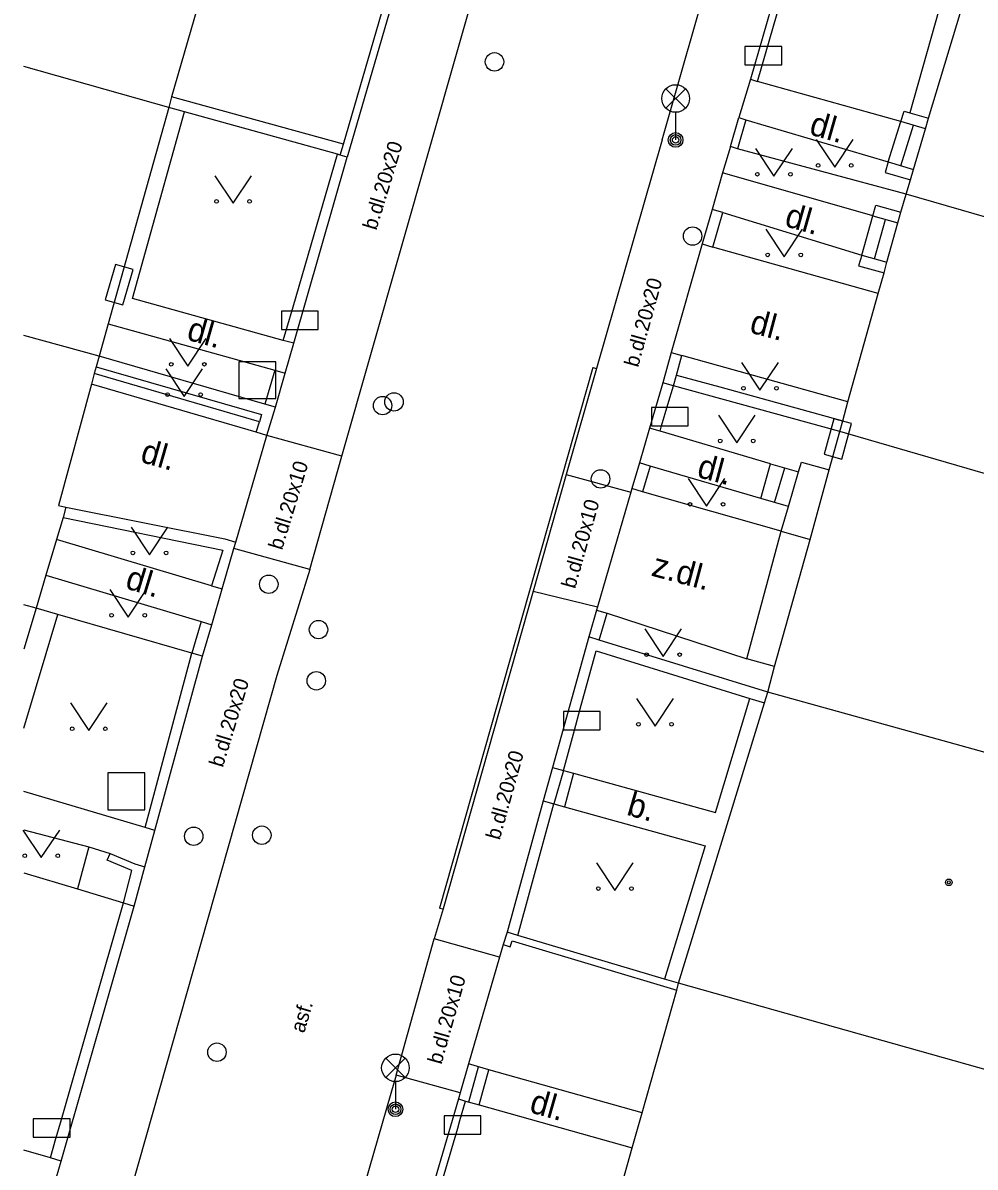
# Model space of a CAD drawing. Extents: x -595546 to -593986, y -1160845 to -1159202.
# Drawn here: x -595539.61 to -595513.74, y -1159281.22 to -1159250.16 of the extents above; entities that cross this region are included whole.
import ezdxf

# ---------------------------------------------------------------- set-up
doc = ezdxf.new("R2010")
doc.units = 0
for name, color, linetype in [('Level 24', 7, 'Continuous'), ('Level 26', 7, 'Continuous'), ('Level 28', 7, 'Continuous'), ('Level 31', 7, 'Continuous'), ('Level 33', 7, 'Continuous'), ('Level 36', 7, 'Continuous'), ('Level 39', 7, 'Continuous'), ('TM - budovy zdene_ betonove - VP', 7, 'Continuous'), ('TM - chodniky - VP', 7, 'Continuous'), ('TM - komunikace - VP', 7, 'Continuous'), ('TM - plot drateny_ kovovy - VP', 7, 'Continuous'), ('TM - plot zdeny_ ohradni zed - VP', 7, 'Continuous'), ('TM - podezdivka plotu - VP', 7, 'Continuous'), ('TM - pomocna konstrukcni linie', 7, 'Continuous'), ('TM - popis povrchu', 7, 'Continuous'), ('TM - rozhrani mezi zpev. plochami mezi sebou - VP', 7, 'Continuous'), ('TM - rozhrani ploch obecne - VP', 7, 'Continuous'), ('TM - schody - VP', 7, 'Continuous'), ('TM - vjezd na pozemek', 7, 'Continuous'), ('TM - zed operna - VP', 7, 'Continuous')]:
    doc.layers.add(name, color=color, linetype=linetype)

msp = doc.modelspace()

# ---------------------------------------------------------------- linework, layer by layer
at = {"layer": 'Level 24'}
for points in [[(-595519.998, -1159251.299), (-595518.998, -1159251.299), (-595518.998, -1159250.799), (-595519.998, -1159250.799)], [(-595536.899, -1159257.817), (-595536.617, -1159256.858), (-595537.097, -1159256.717), (-595537.379, -1159257.676)], [(-595532.588, -1159258.489), (-595531.588, -1159258.489), (-595531.588, -1159257.989), (-595532.588, -1159257.989)], [(-595522.538, -1159261.099), (-595521.538, -1159261.099), (-595521.538, -1159260.599), (-595522.538, -1159260.599)], [(-595517.581, -1159260.905), (-595517.844, -1159261.87), (-595517.362, -1159262.001), (-595517.099, -1159261.036)], [(-595524.928, -1159269.349), (-595523.928, -1159269.349), (-595523.928, -1159268.849), (-595524.928, -1159268.849)], [(-595539.328, -1159280.409), (-595538.328, -1159280.409), (-595538.328, -1159279.909), (-595539.328, -1159279.909)], [(-595528.168, -1159280.329), (-595527.168, -1159280.329), (-595527.168, -1159279.829), (-595528.168, -1159279.829)]]:
    msp.add_lwpolyline(points, close=True, dxfattribs=at)
at = {"layer": 'Level 26'}
for points in [[(-595533.74, -1159260.36), (-595532.74, -1159260.36), (-595532.74, -1159259.36), (-595533.74, -1159259.36)], [(-595537.3, -1159271.52), (-595536.3, -1159271.52), (-595536.3, -1159270.52), (-595537.3, -1159270.52)]]:
    msp.add_lwpolyline(points, close=True, dxfattribs=at)
at = {"layer": 'Level 28'}
for centre in [(-595526.8, -1159251.22), (-595529.84, -1159260.55), (-595529.53, -1159260.45), (-595523.92, -1159262.54), (-595531.58, -1159266.63), (-595531.64, -1159268.02), (-595533.12, -1159272.21), (-595534.34, -1159278.1)]:
    msp.add_circle(centre, 0.25, dxfattribs=at)
at = {"layer": 'Level 31'}
for centre in [(-595521.42, -1159255.95), (-595532.93, -1159265.4), (-595534.97, -1159272.24)]:
    msp.add_circle(centre, 0.25, dxfattribs=at)
at = {"layer": 'Level 33'}
for p, q in [((-595522.145, -1159252.48), (-595521.615, -1159251.95)), ((-595522.145, -1159251.95), (-595521.615, -1159252.48)), ((-595521.88, -1159252.59), (-595521.88, -1159253.34)), ((-595529.755, -1159278.79), (-595529.225, -1159278.26)), ((-595529.755, -1159278.26), (-595529.225, -1159278.79)), ((-595529.49, -1159278.9), (-595529.49, -1159279.65))]:
    msp.add_line(p, q, dxfattribs=at)
for centre, radius in [((-595521.88, -1159252.215), 0.375), ((-595521.88, -1159253.34), 0.2), ((-595521.88, -1159253.34), 0.145), ((-595521.88, -1159253.34), 0.0876), ((-595529.49, -1159278.525), 0.375), ((-595529.49, -1159279.65), 0.2), ((-595529.49, -1159279.65), 0.145), ((-595529.49, -1159279.65), 0.0876)]:
    msp.add_circle(centre, radius, dxfattribs=at)
at = {"layer": 'Level 36'}
for points in [[(-595518.06, -1159253.33), (-595517.56, -1159254.08), (-595517.06, -1159253.33)], [(-595519.71, -1159253.57), (-595519.21, -1159254.32), (-595518.71, -1159253.57)], [(-595534.4, -1159254.31), (-595533.9, -1159255.06), (-595533.4, -1159254.31)], [(-595519.43, -1159255.76), (-595518.93, -1159256.51), (-595518.43, -1159255.76)], [(-595535.63, -1159258.73), (-595535.13, -1159259.48), (-595534.63, -1159258.73)], [(-595520.09, -1159259.38), (-595519.59, -1159260.13), (-595519.09, -1159259.38)], [(-595535.73, -1159259.55), (-595535.23, -1159260.3), (-595534.73, -1159259.55)], [(-595520.72, -1159260.81), (-595520.22, -1159261.56), (-595519.72, -1159260.81)], [(-595521.54, -1159262.53), (-595521.04, -1159263.28), (-595520.54, -1159262.53)], [(-595536.67, -1159263.85), (-595536.17, -1159264.6), (-595535.67, -1159263.85)], [(-595537.25, -1159265.54), (-595536.75, -1159266.29), (-595536.25, -1159265.54)], [(-595522.72, -1159266.61), (-595522.22, -1159267.36), (-595521.72, -1159266.61)], [(-595538.32, -1159268.62), (-595537.82, -1159269.37), (-595537.32, -1159268.62)], [(-595522.94, -1159268.5), (-595522.44, -1159269.25), (-595521.94, -1159268.5)], [(-595539.61, -1159272.07), (-595539.11, -1159272.82), (-595538.61, -1159272.07)], [(-595524.03, -1159272.96), (-595523.53, -1159273.71), (-595523.03, -1159272.96)]]:
    msp.add_lwpolyline(points, dxfattribs=at)
for centre in [(-595518.01, -1159254.03), (-595517.111, -1159254.03), (-595519.66, -1159254.27), (-595518.761, -1159254.27), (-595534.35, -1159255.01), (-595533.451, -1159255.01), (-595519.38, -1159256.46), (-595518.481, -1159256.46), (-595535.58, -1159259.43), (-595534.681, -1159259.43), (-595520.04, -1159260.08), (-595519.141, -1159260.08), (-595535.68, -1159260.25), (-595534.781, -1159260.25), (-595520.67, -1159261.51), (-595519.771, -1159261.51), (-595521.49, -1159263.23), (-595520.591, -1159263.23), (-595536.62, -1159264.55), (-595535.721, -1159264.55), (-595537.2, -1159266.24), (-595536.301, -1159266.24), (-595522.67, -1159267.31), (-595521.771, -1159267.31), (-595538.27, -1159269.32), (-595537.371, -1159269.32), (-595522.89, -1159269.2), (-595521.991, -1159269.2), (-595539.56, -1159272.77), (-595538.661, -1159272.77), (-595523.98, -1159273.66), (-595523.081, -1159273.66)]:
    msp.add_circle(centre, 0.05, dxfattribs=at)
at = {"layer": 'Level 39'}
for radius in [0.09, 0.0398]:
    msp.add_circle((-595514.46, -1159273.49), radius, dxfattribs=at)
at = {"layer": 'TM - budovy zdene_ betonove - VP'}
for points in [[(-595533.75, -1159245.89), (-595535.57, -1159252.17)], [(-595515.01, -1159252.75), (-595513.8, -1159248.73)], [(-595535.65, -1159252.46), (-595539.58, -1159251.345)], [(-595535.57, -1159252.17), (-595535.65, -1159252.46)], [(-595535.65, -1159252.46), (-595537.29, -1159258.33)], [(-595515.09, -1159253.04), (-595515.01, -1159252.75)], [(-595515.42, -1159254.14), (-595515.09, -1159253.04)], [(-595515.5, -1159254.42), (-595515.42, -1159254.14)], [(-595515.62, -1159254.81), (-595515.5, -1159254.42)], [(-595515.76, -1159255.3), (-595515.62, -1159254.81)], [(-595503.66, -1159258.27), (-595515.62, -1159254.81)], [(-595515.84, -1159255.59), (-595515.76, -1159255.3)], [(-595516.14, -1159256.66), (-595515.84, -1159255.59)], [(-595516.22, -1159256.95), (-595516.14, -1159256.66)], [(-595516.38, -1159257.51), (-595516.22, -1159256.95)], [(-595517.2, -1159260.45), (-595516.38, -1159257.51)], [(-595537.29, -1159258.33), (-595537.54, -1159259.21)], [(-595537.54, -1159259.21), (-595539.58, -1159258.649)], [(-595537.54, -1159259.21), (-595537.62, -1159259.5)], [(-595537.67, -1159259.68), (-595537.75, -1159259.97)], [(-595537.62, -1159259.5), (-595537.67, -1159259.68)], [(-595537.75, -1159259.97), (-595538.64, -1159263.26)], [(-595517.34, -1159260.96), (-595517.2, -1159260.45)], [(-595517.42, -1159261.25), (-595517.34, -1159260.96)], [(-595517.71, -1159262.29), (-595517.42, -1159261.25)], [(-595505.55, -1159264.7), (-595517.42, -1159261.25)], [(-595518.23, -1159264.18), (-595517.71, -1159262.29)], [(-595538.64, -1159263.26), (-595538.44, -1159263.31)], [(-595538.44, -1159263.31), (-595538.52, -1159263.59)], [(-595538.52, -1159263.59), (-595538.7, -1159264.18)], [(-595538.7, -1159264.18), (-595538.99, -1159265.15)], [(-595519.19, -1159267.63), (-595518.23, -1159264.18)], [(-595538.99, -1159265.15), (-595539.25, -1159266.05)], [(-595539.25, -1159266.05), (-595539.58, -1159265.958)], [(-595539.25, -1159266.05), (-595539.58, -1159267.162)], [(-595519.38, -1159268.33), (-595519.19, -1159267.63)], [(-595519.47, -1159268.62), (-595519.38, -1159268.33)], [(-595507.57, -1159271.6), (-595519.38, -1159268.33)], [(-595521.8, -1159276.23), (-595519.47, -1159268.62)], [(-595522.79, -1159279.75), (-595521.85, -1159276.42)], [(-595521.85, -1159276.42), (-595521.8, -1159276.23)], [(-595509.4, -1159279.72), (-595521.8, -1159276.23)], [(-595523.06, -1159280.7), (-595522.79, -1159279.75)], [(-595524.07, -1159284.28), (-595523.06, -1159280.7)]]:
    msp.add_lwpolyline(points, dxfattribs=at)
at = {"layer": 'TM - chodniky - VP'}
for points in [[(-595515.62, -1159254.81), (-595520.2, -1159253.58)], [(-595516.38, -1159257.51), (-595520.87, -1159256.25)], [(-595517.2, -1159260.45), (-595521.71, -1159259.19)], [(-595523.07, -1159262.8), (-595523.1, -1159262.9)], [(-595523.1, -1159262.9), (-595524, -1159266.01)], [(-595524, -1159266.01), (-595524.03, -1159266.1)], [(-595539.58, -1159272.064), (-595537.82, -1159272.53)], [(-595537.82, -1159272.53), (-595538.13, -1159273.67)], [(-595526.56, -1159275.18), (-595526.66, -1159275.52)], [(-595526.66, -1159275.52), (-595527.51, -1159278.42)], [(-595526.95, -1159278.58), (-595527.51, -1159278.42)], [(-595522.79, -1159279.75), (-595526.95, -1159278.58)], [(-595527.78, -1159279.37), (-595528.8, -1159282.86)], [(-595527.78, -1159279.37), (-595527.59, -1159279.43)], [(-595527.59, -1159279.43), (-595527.22, -1159279.53)], [(-595527.22, -1159279.53), (-595523.06, -1159280.7)]]:
    msp.add_lwpolyline(points, dxfattribs=at)
at = {"layer": 'TM - komunikace - VP'}
for points in [[(-595522.25, -1159253.34), (-595516.54, -1159233.4), (-595516.49, -1159233.21)], [(-595530.95, -1159261.92), (-595526.18, -1159245.23)], [(-595522.25, -1159253.34), (-595524.03, -1159259.54)], [(-595524.03, -1159259.54), (-595524.85, -1159262.42)], [(-595531.82, -1159265), (-595530.95, -1159261.92)], [(-595524.85, -1159262.42), (-595525.75, -1159265.59)], [(-595531.82, -1159265), (-595532.71, -1159267.88), (-595538.53, -1159288.38)], [(-595525.75, -1159265.59), (-595528.19, -1159274.21)], [(-595528.19, -1159274.21), (-595528.44, -1159275.02)], [(-595529.47, -1159278.72), (-595528.44, -1159275.02)], [(-595529.47, -1159278.72), (-595529.62, -1159279.22), (-595531.83, -1159286.89)]]:
    msp.add_lwpolyline(points, dxfattribs=at)
at = {"layer": 'TM - plot drateny_ kovovy - VP'}
for points in [[(-595530.9, -1159253.45), (-595529.11, -1159247.28)], [(-595519.66, -1159251.75), (-595518.37, -1159247.3), (-595513.77, -1159248.64)], [(-595530.9, -1159253.45), (-595535.57, -1159252.17)], [(-595519.97, -1159252.79), (-595520.2, -1159253.58)], [(-595530.99, -1159253.75), (-595530.9, -1159253.45)], [(-595520.39, -1159253.52), (-595520.61, -1159254.23)], [(-595522.3, -1159261.24), (-595522.26, -1159261.1), (-595522.09, -1159260.52), (-595521.94, -1159260.01)], [(-595522.57, -1159262.19), (-595522.78, -1159262.89)], [(-595523.96, -1159266.92), (-595523.74, -1159266.18)], [(-595524.93, -1159270.45), (-595524.63, -1159269.36), (-595524.47, -1159268.78), (-595524.04, -1159267.21), (-595519.86, -1159268.5)], [(-595526.17, -1159274.93), (-595525.19, -1159271.36)]]:
    msp.add_lwpolyline(points, dxfattribs=at)
at = {"layer": 'TM - plot zdeny_ ohradni zed - VP'}
for points in [[(-595520.87, -1159256.25), (-595520.6, -1159255.31)], [(-595521.86, -1159259.72), (-595521.71, -1159259.19)], [(-595521.94, -1159260.01), (-595521.86, -1159259.72)]]:
    msp.add_lwpolyline(points, dxfattribs=at)
at = {"layer": 'TM - podezdivka plotu - VP'}
for points in [[(-595518.51, -1159247.05), (-595519.85, -1159251.69)], [(-595528.92, -1159247.34), (-595530.8, -1159253.81)], [(-595519.85, -1159251.69), (-595519.66, -1159251.75)], [(-595535.22, -1159252.58), (-595535.65, -1159252.46)], [(-595531.06, -1159253.73), (-595535.22, -1159252.58)], [(-595520.39, -1159253.52), (-595520.16, -1159252.73)], [(-595520.16, -1159252.73), (-595519.97, -1159252.79)], [(-595520.2, -1159253.58), (-595520.39, -1159253.52)], [(-595530.99, -1159253.75), (-595531.06, -1159253.73)], [(-595530.8, -1159253.81), (-595530.99, -1159253.75)], [(-595520.89, -1159255.23), (-595521.16, -1159256.16)], [(-595520.6, -1159255.31), (-595520.89, -1159255.23)], [(-595521.16, -1159256.16), (-595520.87, -1159256.25)], [(-595522, -1159259.11), (-595522.23, -1159259.93)], [(-595522, -1159259.11), (-595521.71, -1159259.19)], [(-595522.23, -1159259.93), (-595522.59, -1159261.16)], [(-595521.94, -1159260.01), (-595522.23, -1159259.93)], [(-595522.3, -1159261.24), (-595522.59, -1159261.16)], [(-595522.86, -1159262.1), (-595523.07, -1159262.8)], [(-595522.57, -1159262.19), (-595522.86, -1159262.1)], [(-595522.78, -1159262.89), (-595523.07, -1159262.8)], [(-595524.03, -1159266.1), (-595524.24, -1159266.83)], [(-595524.03, -1159266.1), (-595523.74, -1159266.18)], [(-595524.24, -1159266.83), (-595525.22, -1159270.37)], [(-595523.96, -1159266.92), (-595524.24, -1159266.83)], [(-595519.38, -1159268.33), (-595523.96, -1159266.92)], [(-595525.22, -1159270.37), (-595524.93, -1159270.45)], [(-595525.48, -1159271.28), (-595526.46, -1159274.84)], [(-595525.48, -1159271.28), (-595525.19, -1159271.36)], [(-595537.32, -1159272.89), (-595537.24, -1159272.71)], [(-595537.24, -1159272.71), (-595536.57, -1159272.99)], [(-595536.65, -1159273.17), (-595537.32, -1159272.89)], [(-595536.88, -1159274.05), (-595536.65, -1159273.17)], [(-595526.46, -1159274.84), (-595526.56, -1159275.18)], [(-595526.17, -1159274.93), (-595526.46, -1159274.84)], [(-595522.18, -1159276.12), (-595526.17, -1159274.93)], [(-595521.8, -1159276.23), (-595522.18, -1159276.12)]]:
    msp.add_lwpolyline(points, dxfattribs=at)
at = {"layer": 'TM - pomocna konstrukcni linie'}
msp.add_lwpolyline([(-595524.13, -1159259.52), (-595524.03, -1159259.54)], dxfattribs=at)
at = {"layer": 'TM - rozhrani mezi zpev. plochami mezi sebou - VP'}
for points in [[(-595530.95, -1159261.92), (-595532.98, -1159261.36)], [(-595524.85, -1159262.42), (-595523.1, -1159262.9)], [(-595531.82, -1159265), (-595533.88, -1159264.43)], [(-595525.75, -1159265.59), (-595524, -1159266.01)], [(-595537.82, -1159272.53), (-595537.24, -1159272.71)], [(-595526.66, -1159275.52), (-595528.44, -1159275.02)], [(-595527.73, -1159279.2), (-595529.47, -1159278.72)]]:
    msp.add_lwpolyline(points, dxfattribs=at)
at = {"layer": 'TM - rozhrani ploch obecne - VP'}
for points in [[(-595514.38, -1159248.56), (-595515.52, -1159252.6)], [(-595515.76, -1159252.84), (-595519.66, -1159251.75)], [(-595532.54, -1159258.78), (-595536.63, -1159257.64), (-595535.22, -1159252.58)], [(-595515.76, -1159252.84), (-595515.67, -1159252.56), (-595515.52, -1159252.6)], [(-595515.52, -1159252.6), (-595515.01, -1159252.75)], [(-595519.97, -1159252.79), (-595516.11, -1159253.93)], [(-595516.11, -1159253.93), (-595515.76, -1159252.84)], [(-595515.09, -1159253.04), (-595515.76, -1159252.84)], [(-595532.54, -1159258.78), (-595532.44, -1159258.45), (-595532.27, -1159257.87), (-595531.06, -1159253.73)], [(-595532.25, -1159258.86), (-595530.8, -1159253.81)], [(-595516.11, -1159253.93), (-595516.19, -1159254.22), (-595515.5, -1159254.42)], [(-595516.11, -1159253.93), (-595515.42, -1159254.14)], [(-595516.52, -1159255.4), (-595520.61, -1159254.23)], [(-595520.6, -1159255.31), (-595516.82, -1159256.47)], [(-595516.52, -1159255.4), (-595516.44, -1159255.11), (-595515.76, -1159255.3)], [(-595516.82, -1159256.47), (-595516.52, -1159255.4)], [(-595516.52, -1159255.4), (-595515.84, -1159255.59)], [(-595516.82, -1159256.47), (-595516.91, -1159256.76)], [(-595516.82, -1159256.47), (-595516.14, -1159256.66)], [(-595516.91, -1159256.76), (-595516.22, -1159256.95)], [(-595537.29, -1159258.33), (-595532.77, -1159259.59)], [(-595532.25, -1159258.86), (-595532.54, -1159258.78)], [(-595532.49, -1159259.67), (-595532.25, -1159258.86)], [(-595533.04, -1159260.51), (-595537.54, -1159259.21)], [(-595533.18, -1159260.99), (-595537.67, -1159259.68)], [(-595537.62, -1159259.5), (-595533.13, -1159260.79), (-595533.18, -1159260.99)], [(-595532.77, -1159259.59), (-595533.04, -1159260.51)], [(-595532.77, -1159259.59), (-595532.49, -1159259.67)], [(-595532.75, -1159260.59), (-595532.49, -1159259.67)], [(-595524.13, -1159259.52), (-595528.29, -1159274.19), (-595528.19, -1159274.21)], [(-595521.86, -1159259.72), (-595520.68, -1159260.04)], [(-595517.42, -1159261.25), (-595521.94, -1159260.01)], [(-595520.68, -1159260.04), (-595518.03, -1159260.77)], [(-595532.75, -1159260.59), (-595533.04, -1159260.51)], [(-595532.98, -1159261.36), (-595532.75, -1159260.59)], [(-595518.03, -1159260.77), (-595517.34, -1159260.96)], [(-595533.27, -1159261.27), (-595533.18, -1159260.99)], [(-595532.98, -1159261.36), (-595533.27, -1159261.27)], [(-595519.3, -1159262.13), (-595522.3, -1159261.24)], [(-595533.83, -1159264.26), (-595532.98, -1159261.36)], [(-595519.57, -1159263.07), (-595522.57, -1159262.19)], [(-595519.57, -1159263.07), (-595519.3, -1159262.13)], [(-595519.3, -1159262.13), (-595518.54, -1159262.35)], [(-595518.54, -1159262.35), (-595518.46, -1159262.09), (-595517.71, -1159262.29)], [(-595518.81, -1159263.29), (-595518.54, -1159262.35)], [(-595518.81, -1159263.29), (-595519.57, -1159263.07)], [(-595519.01, -1159263.96), (-595518.81, -1159263.29)], [(-595538.52, -1159263.59), (-595534.18, -1159264.47), (-595534.49, -1159265.44)], [(-595519.95, -1159267.42), (-595519.01, -1159263.96)], [(-595519.01, -1159263.96), (-595518.23, -1159264.18)], [(-595534.49, -1159265.44), (-595538.7, -1159264.18)], [(-595533.88, -1159264.43), (-595533.83, -1159264.26)], [(-595534.2, -1159265.52), (-595533.88, -1159264.43)], [(-595538.99, -1159265.15), (-595534.77, -1159266.41)], [(-595534.49, -1159265.44), (-595534.2, -1159265.52)], [(-595534.48, -1159266.5), (-595534.2, -1159265.52)], [(-595539.58, -1159269.303), (-595538.66, -1159266.22)], [(-595538.66, -1159266.22), (-595539.25, -1159266.05)], [(-595535.02, -1159267.27), (-595538.66, -1159266.22)], [(-595534.77, -1159266.41), (-595535.02, -1159267.27)], [(-595534.77, -1159266.41), (-595534.48, -1159266.5)], [(-595534.73, -1159267.35), (-595534.48, -1159266.5)], [(-595536.29, -1159272), (-595535.02, -1159267.27)], [(-595536.03, -1159272.08), (-595534.73, -1159267.35)], [(-595534.73, -1159267.35), (-595535.02, -1159267.27)], [(-595519.19, -1159267.63), (-595519.95, -1159267.42)], [(-595524.65, -1159270.53), (-595520.8, -1159271.59), (-595519.86, -1159268.5)], [(-595519.86, -1159268.5), (-595519.47, -1159268.62)], [(-595524.93, -1159270.45), (-595524.65, -1159270.53)], [(-595536.29, -1159272), (-595539.58, -1159271.02)], [(-595525.19, -1159271.36), (-595524.9, -1159271.44)], [(-595524.9, -1159271.44), (-595521.08, -1159272.5), (-595522.18, -1159276.12)], [(-595536.3, -1159273.07), (-595536.03, -1159272.08)], [(-595536.03, -1159272.08), (-595536.29, -1159272)], [(-595536.59, -1159274.14), (-595536.3, -1159273.07)], [(-595536.57, -1159272.99), (-595536.3, -1159273.07)], [(-595539.58, -1159273.233), (-595538.13, -1159273.67)], [(-595538.13, -1159273.67), (-595536.88, -1159274.05)], [(-595538.86, -1159280.97), (-595538.73, -1159280.51), (-595538.56, -1159279.93), (-595536.88, -1159274.05)], [(-595538.57, -1159281.06), (-595536.59, -1159274.14)], [(-595536.88, -1159274.05), (-595536.59, -1159274.14)], [(-595526.56, -1159275.18), (-595526.37, -1159275.24), (-595526.32, -1159275.08), (-595521.85, -1159276.42)], [(-595527.51, -1159278.42), (-595527.73, -1159279.2)], [(-595527.73, -1159279.2), (-595527.78, -1159279.37)], [(-595528.61, -1159282.92), (-595527.8, -1159280.16), (-595527.74, -1159279.95), (-595527.59, -1159279.43)], [(-595538.86, -1159280.97), (-595539.58, -1159280.755)], [(-595538.57, -1159281.06), (-595538.86, -1159280.97)], [(-595538.82, -1159281.93), (-595538.57, -1159281.06)]]:
    msp.add_lwpolyline(points, dxfattribs=at)
at = {"layer": 'TM - schody - VP'}
for points in [[(-595515.76, -1159254.04), (-595515.42, -1159252.94)], [(-595516.48, -1159256.57), (-595516.18, -1159255.5)], [(-595519.19, -1159263.18), (-595518.91, -1159262.24)], [(-595524.93, -1159270.45), (-595525.19, -1159271.36)], [(-595524.65, -1159270.53), (-595524.9, -1159271.44)], [(-595527.5, -1159279.45), (-595527.23, -1159278.5)], [(-595527.22, -1159279.53), (-595526.95, -1159278.58)]]:
    msp.add_lwpolyline(points, dxfattribs=at)
at = {"layer": 'TM - vjezd na pozemek'}
for points in [[(-595519.85, -1159251.69), (-595520.16, -1159252.73)], [(-595520.61, -1159254.23), (-595520.89, -1159255.23)], [(-595521.16, -1159256.16), (-595522, -1159259.11)], [(-595522.59, -1159261.16), (-595522.86, -1159262.1)], [(-595525.22, -1159270.37), (-595525.48, -1159271.28)]]:
    msp.add_lwpolyline(points, dxfattribs=at)
at = {"layer": 'TM - zed operna - VP'}
for points in [[(-595533.27, -1159261.27), (-595537.75, -1159259.97)], [(-595519.01, -1159263.96), (-595522.78, -1159262.89)], [(-595538.44, -1159263.31), (-595534.12, -1159264.17), (-595533.83, -1159264.26)], [(-595523.74, -1159266.18), (-595519.95, -1159267.42)]]:
    msp.add_lwpolyline(points, dxfattribs=at)

# ---------------------------------------------------------------- texts
at = {"layer": 'TM - popis povrchu'}
for s, height, rotation, p in [('dl.', 0.65, 344, (-595518.28, -1159253.18)), ('b.dl.20x20', 0.4, 72.9752, (-595530.01, -1159255.81)), ('dl.', 0.65, 344, (-595518.95, -1159255.67)), ('b.dl.20x20', 0.4, 74.4297, (-595522.9, -1159259.53)), ('dl.', 0.65, 344, (-595535.19, -1159258.75)), ('dl.', 0.65, 345, (-595519.9, -1159258.56)), ('dl.', 0.65, 344, (-595536.45, -1159262.07)), ('dl.', 0.65, 345, (-595521.33, -1159262.48)), ('b.dl.20x10', 0.4, 73.042, (-595532.57, -1159264.49)), ('b.dl.20x10', 0.4, 74.3502, (-595524.61, -1159265.54)), ('z.dl.', 0.65, 345, (-595522.57, -1159265.16)), ('dl.', 0.65, 343, (-595536.86, -1159265.5)), ('b.dl.20x20', 0.4, 73.0338, (-595534.18, -1159270.39)), ('b.dl.20x20', 0.4, 74.4297, (-595526.66, -1159272.36)), ('b.', 0.65, 344, (-595523.24, -1159271.65)), ('b.dl.20x10', 0.4, 74.3502, (-595528.24, -1159278.45)), ('asf.', 0.4, 73.432, (-595531.97, -1159277.6)), ('dl.', 0.65, 344, (-595525.88, -1159279.72))]:
    msp.add_text(s, height=height, rotation=rotation, dxfattribs=at).set_placement(p)

doc.saveas('drawing.dxf')
